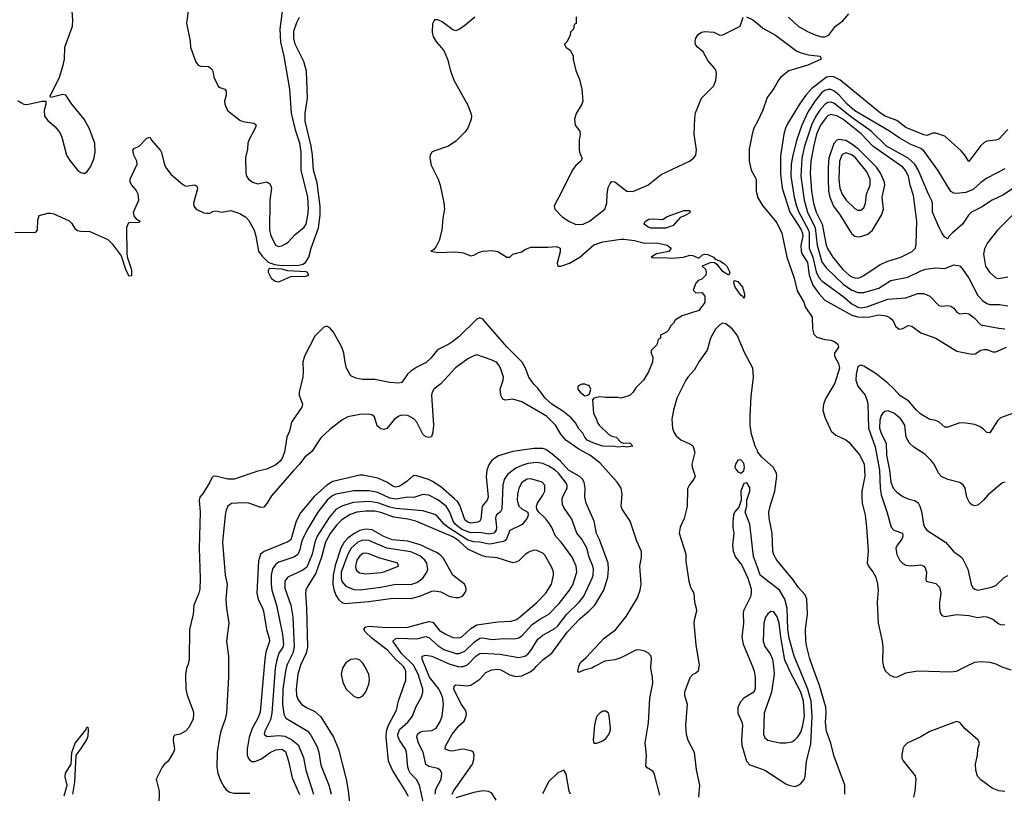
# Model space of a CAD drawing. Header units: inches. Extents: x 1649636 to 1815363, y 506543 to 641975.
# Tile 456 of 656: x 1745082 to 1751647, y 529156 to 534314. Entities that reach past the tile are written whole.
import ezdxf

# ---------------------------------------------------------------- set-up
doc = ezdxf.new("R2010")
doc.units = ezdxf.units.IN
doc.header["$MEASUREMENT"] = 0
for name, color, linetype in [('B7542', 7, 'Continuous'), ('B7543', 7, 'Continuous'), ('B7552', 7, 'Continuous'), ('B7553', 7, 'Continuous')]:
    doc.layers.add(name, color=color, linetype=linetype)

msp = doc.modelspace()

# ---------------------------------------------------------------- linework, layer by layer
at = {"layer": 'B7542', "color": 5}
for points, elevation in [([(1746197.5, 530000), (1746193.4, 529990), (1746187.9, 529947.9), (1746190.4, 529850), (1746198, 529810), (1746236.3, 529710), (1746240.5, 529690), (1746239.1, 529650), (1746210, 529595.3), (1746186, 529570), (1746151.3, 529550), (1746116.9, 529543.1), (1746106, 529534), (1746104, 529510), (1746113.4, 529450), (1746107.3, 529430), (1746070.7, 529370), (1746046, 529350), (1746031, 529330), (1745990.8, 529250), (1746010.5, 529169.5), (1746010.4, 529070.4)], 260), ([(1746473.4, 530000), (1746472.9, 529932.9), (1746459.5, 529690), (1746450.8, 529650), (1746422, 529570), (1746412.9, 529527.1), (1746397.8, 529430), (1746395, 529330), (1746402.7, 529290), (1746421.5, 529241.5), (1746441.8, 529201.8), (1746459.3, 529179.3), (1746483.3, 529163.3), (1746510, 529156.1), (1746615.5, 529155.5)], 280), ([(1746710.9, 530000), (1746684, 529696), (1746670, 529656.1), (1746632.5, 529587.5), (1746611.6, 529530), (1746597.9, 529450), (1746598.4, 529410), (1746607.1, 529387.1), (1746616.9, 529376.9), (1746630, 529368.6), (1746650, 529367.5), (1746690, 529384.2), (1746751.2, 529428.8), (1746790, 529446.2), (1746830, 529450.6), (1746853.5, 529433.5), (1746873.5, 529370), (1746899.3, 529259.3), (1746947.8, 529147.8)], 320), ([(1746786.6, 530000), (1746784.6, 529990), (1746763.1, 529690), (1746753.5, 529646.5), (1746715, 529570), (1746711.5, 529550), (1746730, 529534.4), (1746810, 529541.6), (1746850, 529536.3), (1746894.9, 529514.9), (1746938.2, 529478.2), (1746974, 529394), (1746989.6, 529310), (1747041.6, 529150)], 340), ([(1746861.3, 530000), (1746853, 529970), (1746835.7, 529850), (1746833, 529750), (1746842.4, 529682.4), (1746855.7, 529655.7), (1747002.9, 529570), (1747023.8, 529543.8), (1747064.8, 529464.8), (1747075.1, 529430), (1747090, 529343), (1747142.5, 529210), (1747158, 529150)], 360), ([(1746951, 530000), (1746935.7, 529950), (1746926, 529850), (1746927.2, 529807.2), (1746938.1, 529778.1), (1746959.6, 529750), (1746989.5, 529729.5), (1747050, 529700.2), (1747090, 529665), (1747175, 529530), (1747206.3, 529450), (1747258.8, 529250), (1747272.5, 529172.5), (1747294, 528970)], 380), ([(1747239.7, 530000), (1747233.2, 529990), (1747225.3, 529950), (1747236.4, 529896.4), (1747258.8, 529850), (1747310, 529803.6), (1747330, 529795.3), (1747350, 529794), (1747370, 529804.9), (1747390, 529831.8), (1747410, 529883), (1747414, 529914), (1747409.9, 529950), (1747382.6, 530000)], 420), ([(1747674, 529134), (1747646.2, 529186.2), (1747566.6, 529310), (1747540.8, 529370), (1747524.5, 529530), (1747526.4, 529570), (1747540.4, 529610), (1747593.7, 529710), (1747608.3, 529771.7), (1747657, 529910), (1747656, 529970), (1747648.3, 529990), (1747640.5, 530000)], 380), ([(1747775, 529090), (1747746.7, 529210), (1747727.3, 529247.3), (1747688, 529288), (1747675.7, 529310), (1747669.9, 529330.1), (1747661.6, 529430), (1747654.3, 529450), (1747613.6, 529510), (1747605.2, 529530), (1747603.9, 529550), (1747617.2, 529582.8), (1747669.9, 529630.1), (1747701.3, 529670), (1747724, 529730), (1747761.4, 529798.6), (1747769.2, 529830), (1747769.2, 529850.8), (1747738.3, 529950), (1747712.3, 530000)], 360), ([(1747850.8, 529150), (1747857.2, 529182.8), (1747891.2, 529250), (1747896.5, 529290), (1747886.2, 529310), (1747870, 529320.2), (1747810, 529333.4), (1747788.6, 529348.6), (1747771, 529430), (1747741.2, 529490), (1747728.5, 529530), (1747733.8, 529550), (1747750, 529563), (1747770.5, 529569.5), (1747830, 529573.5), (1747857.6, 529590), (1747882.9, 529630), (1747898.2, 529670), (1747907, 529750), (1747903, 529790), (1747887.5, 529830), (1747874.1, 529854.1), (1747814.2, 529930), (1747785, 530000)], 340), ([(1747965.3, 529150), (1747973.6, 529170), (1748101, 529350), (1748110, 529381), (1748111.5, 529411.5), (1748106.6, 529426.6), (1748095.8, 529435.8), (1748050, 529448), (1748030, 529449), (1747970, 529437.3), (1747950, 529438.3), (1747919.6, 529450), (1747920.9, 529470), (1747964.7, 529550), (1748010, 529605.9), (1748044.4, 529635.6), (1748058.5, 529670), (1748061, 529690), (1748054.3, 529710), (1748027.4, 529747.4), (1747985.6, 529830), (1747976.8, 529850), (1747978.4, 529870), (1747990, 529878), (1748067.9, 529872.1), (1748090, 529877.2), (1748150, 529917.6), (1748190, 529960.2), (1748230, 529979.3), (1748270, 529982.7), (1748290, 529979.1), (1748350, 529946.4), (1748390, 529934.6), (1748430, 529939.2), (1748490, 529968.1), (1748513.3, 529986.7), (1748526, 530000)], 320), ([(1748005.6, 530000), (1748010, 529998.7), (1748028, 530000)], 340), ([(1748914.7, 530000), (1748895.5, 529990), (1748843.9, 529976.1), (1748810, 529961.2), (1748802.7, 529970), (1748809, 530000)], 280), ([(1749350, 529143.7), (1749312.9, 529290), (1749302.5, 529302.5), (1749264.4, 529324.4), (1749257.4, 529337.4), (1749260.2, 529410), (1749251.7, 529491.7), (1749274, 529626), (1749282.5, 529790), (1749303.1, 529890), (1749301.3, 529930), (1749289, 529990), (1749290, 530000)], 280), ([(1749609.4, 530000), (1749604.4, 529970), (1749590, 529955.6), (1749570, 529947.6), (1749550, 529926.6), (1749514.6, 529830), (1749514.9, 529810), (1749531.5, 529750), (1749522, 529610), (1749525, 529550), (1749536.2, 529510), (1749578.2, 529430), (1749592.9, 529312.9), (1749614.4, 529210), (1749607, 529130)], 280), ([(1749967.4, 530000), (1749979.8, 529970), (1749986.4, 529930), (1749985.1, 529854.9), (1749976.3, 529830), (1749910, 529789.8), (1749890, 529768.4), (1749870.2, 529730), (1749869.4, 529690), (1749897.6, 529630), (1749900.9, 529610), (1749894.5, 529510), (1749897, 529477), (1749928.3, 529370), (1749950, 529345.3), (1750000, 529327.2)], 320), ([(1745377.8, 529137.8), (1745398.2, 529210), (1745385.8, 529265.8), (1745387.1, 529290), (1745425.6, 529350), (1745428.4, 529428.4), (1745451.9, 529490), (1745522.2, 529577.8), (1745530, 529596.3), (1745535.9, 529595.9), (1745539.1, 529579.1), (1745536.3, 529536.3), (1745530, 529517.4), (1745490, 529454.2), (1745455, 529410), (1745447.5, 529230), (1745433.1, 529150)], 240), ([(1748754.5, 529150), (1748745.1, 529170), (1748724.5, 529284.5), (1748710, 529309), (1748670, 529292), (1748610, 529235.1), (1748567.3, 529152.7)], 320), ([(1748259.2, 529110), (1748230, 529156.1), (1748208.5, 529168.5), (1748170, 529171.1), (1748110, 529161.4), (1747990, 529126.5)], 320)]:
    msp.add_lwpolyline(points, dxfattribs=dict(at, elevation=elevation))
at = {"layer": 'B7542', "color": 5, "elevation": 320}
msp.add_lwpolyline([(1748990, 529702.9), (1748970, 529702.9), (1748950, 529689.6), (1748930.3, 529669.7), (1748922.3, 529650), (1748913.6, 529610), (1748904.9, 529510), (1748910.5, 529490.5), (1748930, 529488.9), (1748970, 529504.5), (1748990, 529520.7), (1749010, 529547.6), (1749018.3, 529570), (1749020.7, 529590), (1749012.1, 529672.1), (1749006.6, 529690)], close=True, dxfattribs=at)
at = {"layer": 'B7543', "color": 5}
for points, elevation in [([(1745070, 533775.8), (1745090, 533761.3), (1745110, 533750.4), (1745130, 533747.2), (1745230.4, 533770.4), (1745256, 533770), (1745255.8, 533750), (1745244.5, 533710), (1745246, 533670), (1745270, 533640.4), (1745318.8, 533598.8), (1745350, 533560.5), (1745362.8, 533530), (1745394.4, 533410), (1745415.3, 533375.3), (1745470, 533308.4), (1745490, 533294), (1745511.1, 533288.9), (1745530, 533299.1), (1745551, 533329), (1745575.9, 533384.1), (1745584.7, 533430), (1745581.7, 533490), (1745545.4, 533590), (1745510.9, 533650.9), (1745429.2, 533750), (1745389.4, 533809.4), (1745370, 533815.1), (1745290, 533795.3), (1745284.5, 533804.5), (1745348, 533930), (1745372.3, 534010), (1745379.3, 534050), (1745382.9, 534130), (1745433, 534270), (1745436, 534310), (1745432.1, 534370)], 280), ([(1746204.6, 534370), (1746194, 534290), (1746217.6, 534170), (1746221.3, 534130), (1746255.5, 534030), (1746271.3, 534010), (1746290, 534004.4), (1746341.3, 534001.3), (1746363.6, 533983.6), (1746370.3, 533970), (1746377, 533930), (1746404, 533870), (1746410, 533862.8), (1746450, 533850.7), (1746457.7, 533837.7), (1746458.7, 533810), (1746447.6, 533770), (1746448.9, 533750), (1746468.2, 533708.2), (1746550, 533643.1), (1746570, 533635.8), (1746643.8, 533623.8), (1746655.3, 533615.3), (1746657.6, 533610), (1746651.6, 533590), (1746608.8, 533510), (1746603.7, 533490), (1746599.5, 533450), (1746586.2, 533393.8), (1746589.3, 533290), (1746594.4, 533270), (1746607.6, 533250), (1746634.9, 533230), (1746670, 533219.2), (1746730, 533231.5), (1746750, 533218.4), (1746754.9, 533210), (1746759.6, 533190), (1746750.4, 533110), (1746746.7, 532910), (1746755.4, 532875.4), (1746787.3, 532810), (1746810, 532802.3), (1746830, 532805.6), (1746850, 532816.5), (1746870.8, 532830), (1746917.9, 532882.1), (1746978.9, 532930), (1746991.5, 532950), (1747003.4, 533010), (1747006.7, 533053.3), (1747002.2, 533130), (1746958.6, 533310), (1746957.7, 533430), (1746949.5, 533490), (1746923.5, 533570), (1746894.5, 533690), (1746883.1, 533850), (1746845.4, 534070), (1746823, 534163), (1746818.1, 534250), (1746834.1, 534370)], 280), ([(1745050, 532897.4), (1745170, 532894), (1745190, 532897.6), (1745199.7, 532910), (1745202.5, 532977.5), (1745211.5, 533008.5), (1745270, 533022.6), (1745290, 533024.2), (1745310, 533019.5), (1745411.7, 532971.7), (1745430, 532955.3), (1745450, 532922.3), (1745467.5, 532907.5), (1745490, 532902.6), (1745550, 532900.9), (1745670, 532847.6), (1745698.7, 532818.7), (1745758.4, 532738.4), (1745790, 532643.7), (1745810, 532606), (1745830, 532607.3), (1745830, 532644), (1745802.7, 532722.7), (1745797.5, 532750), (1745795.8, 532930), (1745810, 532961.1), (1745875.8, 532964.2), (1745885.2, 532970), (1745862.2, 532982.2), (1745844.8, 533004.8), (1745839.3, 533030), (1745875.1, 533110), (1745870.9, 533150), (1745857.6, 533177.6), (1745828.2, 533210), (1745817.6, 533230), (1745817.6, 533250), (1745865.6, 533350), (1745863.6, 533370), (1745843.7, 533410), (1745836.4, 533443.6), (1745844.7, 533455.3), (1745878, 533470), (1745930, 533524.7), (1745950, 533531.3), (1745961, 533510), (1746020.5, 533440.5), (1746027.8, 533427.8), (1746046.9, 533346.9), (1746060.7, 533320.7), (1746090, 533283.1), (1746170, 533214.4), (1746190, 533204), (1746250, 533212.7), (1746263.5, 533203.5), (1746266.8, 533186.8), (1746239.5, 533090), (1746242.6, 533070), (1746258, 533050), (1746310, 533026), (1746330, 533023.1), (1746350, 533024.4), (1746370, 533035.5), (1746390, 533039.3), (1746430, 533030.4), (1746490, 533041.3), (1746550, 533020.5), (1746590, 532997.6), (1746610, 532974), (1746644.7, 532910), (1746656.8, 532870), (1746674.4, 532770), (1746697.3, 532737.3), (1746737.5, 532697.5), (1746781.4, 532681.4), (1746830, 532674.9), (1746942.3, 532677.7), (1746970, 532683.8), (1746986.4, 532693.6), (1747009.1, 532730.9), (1747025.2, 532790), (1747074.3, 532925.7), (1747084.2, 533010), (1747084.7, 533070), (1747065.1, 533225.1), (1747040.1, 533310), (1747035, 533410), (1747026, 533470), (1746984, 533636), (1746984.3, 533690), (1747001.4, 533790), (1746995, 533970), (1746975.4, 534035.4), (1746918.7, 534150), (1746909.8, 534190.2), (1746910, 534236), (1746930, 534294.8), (1746947.8, 534330)], 260), ([(1748115.5, 534330), (1748050, 534275.1), (1748014.8, 534250), (1747990, 534239.6), (1747970, 534245.1), (1747899.6, 534299.6), (1747870, 534313.5), (1747847.9, 534312.1), (1747833.8, 534286.2), (1747831.7, 534230), (1747838.9, 534198.9), (1747862.1, 534162.1), (1747910, 534108.2), (1747934.7, 534050), (1747953.3, 533973.3), (1747976, 533910), (1748070, 533742.8), (1748090.4, 533690), (1748093.7, 533670), (1748091.8, 533650), (1748070.2, 533590), (1748050, 533562.7), (1747990, 533503.1), (1747941.3, 533470), (1747842, 533438), (1747830.1, 533429.9), (1747817.8, 533410), (1747815.5, 533390), (1747824.6, 533344.6), (1747871.9, 533250), (1747885.7, 533210), (1747910, 533092), (1747913.7, 533050), (1747903.1, 532990), (1747896.9, 532910), (1747878.3, 532841.7), (1747859, 532801), (1747839.9, 532780.1), (1747822, 532770), (1747870, 532762), (1747990, 532766.7), (1748038.7, 532758.7), (1748090, 532739.3), (1748110, 532743.8), (1748139.7, 532760.3), (1748169.7, 532770.3), (1748230, 532773.7), (1748270, 532768.2), (1748330, 532730.6), (1748349.4, 532730.6), (1748370, 532750.6), (1748430, 532765.7), (1748450, 532780.3), (1748490, 532796.5), (1748603.3, 532796.7), (1748661.4, 532801.4), (1748685.5, 532790), (1748686, 532766), (1748665.3, 532690), (1748670.6, 532670.6), (1748690, 532670.4), (1748747.3, 532690), (1748816, 532730), (1748910, 532812.4), (1748970, 532832.8), (1749089.9, 532850.1), (1749109.2, 532849.2), (1749182, 532842), (1749250, 532824.4), (1749330, 532826.4), (1749398, 532810), (1749424.7, 532790), (1749410, 532768), (1749327.5, 532752.5), (1749292, 532730), (1749306, 532726), (1749370, 532728.8), (1749430, 532723.1), (1749508, 532730), (1749550, 532742.6), (1749570, 532741.1), (1749610, 532723), (1749635, 532745), (1749649.9, 532750.1), (1749670, 532748.6), (1749706.7, 532730), (1749718, 532718), (1749750, 532706.3), (1749774.3, 532690), (1749796.5, 532670), (1749816.5, 532630), (1749810.6, 532609.4), (1749790, 532620.5), (1749770, 532633.7), (1749736.4, 532676.4), (1749713.4, 532693.4), (1749690, 532694.3), (1749631.3, 532670), (1749654, 532650), (1749659.1, 532630), (1749655.5, 532610), (1749630, 532584), (1749604.7, 532575.3), (1749590, 532558), (1749572, 532510), (1749590, 532492), (1749630, 532494), (1749650.7, 532470), (1749650, 532428), (1749610, 532375.3), (1749499.8, 532340.2), (1749452, 532310), (1749442, 532290), (1749422, 532270), (1749410, 532246), (1749394, 532230), (1749354, 532210), (1749354, 532190), (1749338, 532182), (1749330, 532146), (1749292.7, 532107.3), (1749292, 532090), (1749303.6, 532063.6), (1749301, 532030), (1749274, 531966), (1749241, 531910), (1749190, 531858), (1749172, 531830), (1749152, 531810), (1749136.8, 531803.2), (1749090, 531789.4), (1749070, 531795.3), (1748990, 531794), (1748950, 531799), (1748910.7, 531789.3), (1748900.7, 531779.3), (1748907.9, 531687.9), (1748927.2, 531650), (1748932.4, 531630), (1748946, 531610), (1749009, 531549), (1749030, 531537.6), (1749058.8, 531530), (1749090, 531496), (1749110, 531491), (1749150, 531491.3), (1749170.5, 531469.5), (1749130, 531464), (1749108.4, 531468.4), (1749070, 531464), (1749050, 531469), (1748970.6, 531469.4), (1748909.2, 531490), (1748866, 531510), (1748849.4, 531530), (1748836.6, 531556.6), (1748810, 531586), (1748786.7, 531626.7), (1748758.2, 531658.2), (1748704, 531704), (1748629.7, 531750), (1748584.7, 531790), (1748536.8, 531856.8), (1748510, 531882.9), (1748475.6, 531930), (1748455.1, 531990), (1748432.2, 532030), (1748330, 532133.4), (1748170, 532317.2), (1748150, 532325.4), (1748130, 532316.3), (1748010, 532199.2), (1747970, 532167.6), (1747943.8, 532150), (1747866.7, 532113.3), (1747822.6, 532057.4), (1747791.8, 532028.2), (1747730, 531997.8), (1747689.5, 531970.5), (1747666.5, 531950), (1747630, 531895.1), (1747610, 531889.6), (1747550, 531895.4), (1747450, 531915.6), (1747370, 531915.4), (1747323.6, 531923.6), (1747290, 531939.6), (1747261.5, 531990), (1747250.8, 532030), (1747243.1, 532090), (1747230, 532129.5), (1747173.1, 532230), (1747150, 532259.7), (1747130, 532270.9), (1747110, 532263.5), (1747050, 532202.9), (1746979.6, 532070), (1746968.9, 532030), (1746971.8, 531968.2), (1746968.6, 531931.4), (1746945.5, 531830), (1746945.5, 531810), (1746966.4, 531750), (1746962, 531730), (1746894.4, 531630), (1746881.3, 531570), (1746862.9, 531530), (1746847.6, 531430), (1746832.5, 531390), (1746818.6, 531370), (1746790, 531345), (1746730, 531316.5), (1746670, 531302.4), (1746511, 531250), (1746470, 531249.8), (1746390, 531271.1), (1746372, 531268), (1746362, 531258), (1746350.4, 531230), (1746304, 531156), (1746283.7, 531130), (1746278, 531110), (1746285.3, 531030), (1746278.2, 530790), (1746285.5, 530590), (1746283, 530517), (1746276.9, 530490), (1746243.7, 530410), (1746239.3, 530350), (1746213.2, 530246.8), (1746210.5, 530049.5), (1746204.1, 530015.9), (1746197.5, 530000)], 260), ([(1748791.6, 534331.6), (1748791.6, 534288.4), (1748778, 534282), (1748774, 534250), (1748754, 534230), (1748752, 534210), (1748731.6, 534168.4), (1748714, 534150), (1748722, 534130), (1748752, 534110), (1748771.6, 534071.6), (1748772, 534048), (1748790, 533974), (1748814, 533914), (1748830.8, 533850), (1748836, 533770), (1748830.7, 533749.3), (1748790.9, 533689.1), (1748781, 533650), (1748786, 533610), (1748816.3, 533570), (1748819.1, 533550), (1748812.7, 533510), (1748811.8, 533450), (1748814.6, 533430), (1748831.8, 533388.2), (1748823, 533370), (1748790, 533342.4), (1748768.4, 533311.6), (1748687.8, 533150), (1748653.1, 533090), (1748646, 533070), (1748648.7, 533050), (1748699.3, 532999.3), (1748743, 532970), (1748790, 532949), (1748838.4, 532950), (1748881, 532970), (1748984.2, 533050), (1748996.9, 533090), (1748998.4, 533150), (1749005.8, 533194.2), (1749018.2, 533221.8), (1749030, 533234.9), (1749050, 533232.2), (1749129.5, 533169.5), (1749170, 533167.4), (1749270, 533209.6), (1749359.4, 533280.6), (1749546.6, 533370), (1749574.6, 533390), (1749589.3, 533410.7), (1749595.2, 533444.8), (1749579.6, 533550), (1749582.4, 533657.6), (1749587.4, 533692.6), (1749628.5, 533790), (1749710, 533872.3), (1749722.4, 533910), (1749727.9, 533950), (1749725.3, 533970), (1749715.2, 533990), (1749670, 534041.7), (1749639.4, 534099.4), (1749600.5, 534130), (1749588.2, 534148.2), (1749585.7, 534170), (1749589.3, 534190.7), (1749605, 534215), (1749626.6, 534230), (1749650, 534235.3), (1749710, 534231.1), (1749750, 534210.2), (1749770, 534212.1), (1749886, 534270), (1749905.2, 534330)], 280), ([(1749927.7, 534332.3), (1749970, 534312.2), (1750000, 534287.8)], 280), ([(1750000, 533635.5), (1749977.7, 533590), (1749965, 533550), (1749946.3, 533450), (1749945.9, 533370), (1749958.2, 533310), (1749992.6, 533250), (1749991.3, 533170), (1750000, 533137.8)], 280), ([(1750000, 531438.1), (1749984.5, 531470), (1749961.1, 531550), (1749952.9, 531610), (1749952.3, 531670), (1749959.4, 531800.6), (1749974.9, 531930), (1749969.1, 531990), (1749914, 532094), (1749865.6, 532210), (1749831.9, 532251.9), (1749790, 532286.3), (1749770, 532289.9), (1749750, 532280.2), (1749722.1, 532250), (1749686.9, 532190), (1749665.1, 532110), (1749610, 532033.3), (1749580.3, 531979.7), (1749535.5, 531930), (1749522.9, 531910), (1749463.6, 531790), (1749440.3, 531710), (1749430.2, 531650), (1749435.3, 531590), (1749443.7, 531563.7), (1749459, 531539), (1749490, 531513.2), (1749550, 531486.7), (1749570, 531471.8), (1749583.9, 531430), (1749563.5, 531350), (1749565.4, 531330), (1749586.4, 531270), (1749576.5, 531250), (1749546.6, 531213.4), (1749534.2, 531185.8), (1749532.1, 531067.9), (1749513.2, 530986.8), (1749486.1, 530930), (1749478.8, 530890), (1749523, 530750), (1749522.5, 530702.5), (1749542.2, 530570), (1749554.2, 530530), (1749575.8, 530490), (1749581.8, 530430), (1749593.2, 530390), (1749594, 530370), (1749578.2, 530310), (1749577.6, 530290), (1749590, 530144.7), (1749611.1, 530010), (1749609.4, 530000)], 280), ([(1748809, 530000), (1748810, 530004.7), (1748824.2, 530030), (1748859.2, 530060.8), (1748978.3, 530190), (1749054.5, 530245.5), (1749126.3, 530333.7), (1749200.5, 530459.5), (1749219.5, 530510), (1749225.6, 530550), (1749217, 530670), (1749228.1, 530730), (1749227, 530767), (1749196.3, 530836.3), (1749151, 530971), (1749097.8, 531050), (1749092.2, 531070), (1749099.1, 531150), (1749092.8, 531190), (1749066, 531230), (1748950, 531358.3), (1748884.2, 531410), (1748809.6, 531449.6), (1748722.6, 531510), (1748690.5, 531550), (1748655.3, 531610), (1748593.9, 531670), (1748430, 531766.5), (1748370, 531782.4), (1748317.5, 531777.5), (1748303.2, 531783.2), (1748289.1, 531809.1), (1748285.5, 531850), (1748304.8, 531910), (1748307, 531930), (1748286.6, 531990), (1748277.2, 532010), (1748259.7, 532030), (1748226, 532046), (1748130, 532078.5), (1748110, 532073.1), (1748070, 532053.3), (1747986.9, 531993.1), (1747890, 531886.6), (1747843.7, 531850), (1747831.4, 531830), (1747827.6, 531810), (1747840.1, 531610), (1747837.2, 531562.8), (1747827.4, 531532.6), (1747810, 531526.9), (1747790, 531532.2), (1747770, 531549.7), (1747729.8, 531630), (1747710, 531651.9), (1747670, 531673.8), (1747630, 531677.7), (1747610, 531670.7), (1747581.6, 531650), (1747530, 531587.8), (1747510, 531582), (1747490, 531586.2), (1747466, 531606), (1747446.7, 531666.7), (1747430, 531679.7), (1747410, 531683.1), (1747350, 531680.3), (1747270, 531666), (1747230, 531642.7), (1747150, 531580.7), (1747090, 531525.6), (1747030, 531433.7), (1746983.9, 531396.1), (1746947.8, 531350), (1746908.7, 531310), (1746761.2, 531138.8), (1746730, 531087.1), (1746710, 531063.5), (1746690, 531060.4), (1746610, 531089.3), (1746570, 531092.8), (1746493.2, 531086.8), (1746470.2, 531070), (1746457.6, 531042.4), (1746450.6, 531010), (1746434.9, 530830), (1746450.9, 530610), (1746465.3, 530550), (1746456.1, 530450), (1746460.2, 530390), (1746476.5, 530290), (1746459.6, 530170), (1746474, 530070), (1746473.4, 530000)], 280), ([(1748526, 530000), (1748570, 530046.3), (1748630, 530091), (1748730.9, 530230), (1748818.2, 530321.8), (1748876.9, 530370), (1748915.4, 530410), (1748977.3, 530510), (1749003, 530597), (1749008.4, 530650), (1749005.1, 530690), (1748947.5, 530847.5), (1748928, 530888), (1748912.4, 530970), (1748859, 531090), (1748850.9, 531130), (1748852, 531190), (1748845.9, 531230), (1748835.2, 531250), (1748811.9, 531270), (1748740.4, 531310), (1748687.4, 531370), (1748630, 531419.7), (1748590, 531448), (1748570, 531455.4), (1748510, 531454.8), (1748370, 531435.2), (1748275, 531405), (1748248.9, 531391.1), (1748228.2, 531371.8), (1748210, 531346), (1748196.6, 531310), (1748192.6, 531267.4), (1748204.4, 531130), (1748199.4, 531110), (1748165.5, 531070), (1748156.5, 530983.5), (1748149.4, 530970.6), (1748135.7, 530964.3), (1748090, 530957.8), (1748070, 530962.9), (1748050, 530978), (1748015.8, 531075.8), (1748000.2, 531100.2), (1747979.9, 531119.9), (1747890, 531198.2), (1747834.5, 531234.5), (1747808.4, 531248.4), (1747730, 531273), (1747706.3, 531273.7), (1747664.3, 531235.7), (1747630, 531212), (1747610, 531200.6), (1747590, 531197.1), (1747570, 531203.1), (1747530, 531230.4), (1747470, 531257.3), (1747370, 531276.1), (1747350, 531275.7), (1747170, 531234.9), (1747129.8, 531210.2), (1747045.2, 531134.8), (1746954.7, 531025.3), (1746925.3, 530970), (1746890, 530844.8), (1746870, 530831.9), (1746711.4, 530768.6), (1746687.8, 530750), (1746674.8, 530705.2), (1746662.1, 530490), (1746670.6, 530450), (1746701.2, 530390), (1746706.5, 530370), (1746726.7, 530246.7), (1746745.4, 530190), (1746746.9, 530170), (1746723.5, 530096.5), (1746715.3, 530050), (1746710.9, 530000)], 320), ([(1748028, 530000), (1748039.2, 530000.8), (1748067.4, 530012.6), (1748123, 530070), (1748150, 530087.1), (1748170.4, 530089.6), (1748283.5, 530083.5), (1748410, 530061.7), (1748449.4, 530070.6), (1748470, 530084.4), (1748490, 530107.8), (1748536.4, 530183.6), (1748570, 530209.5), (1748650, 530254.8), (1748670, 530271.9), (1748729.9, 530350.1), (1748812.3, 530430), (1748843.6, 530470), (1748898.2, 530590), (1748904.6, 530610), (1748907.7, 530650), (1748904.2, 530670), (1748879.2, 530730), (1748863.6, 530790), (1748830, 530850.8), (1748797.4, 530890), (1748762.9, 530982.9), (1748710, 531062), (1748701.7, 531081.7), (1748698.3, 531110), (1748701.8, 531130), (1748731, 531189), (1748731.3, 531210), (1748721.3, 531230), (1748673.5, 531290), (1748652, 531310), (1748610, 531337.2), (1748570, 531354.9), (1748530, 531362.1), (1748470, 531353.7), (1748430, 531342), (1748390, 531323), (1748337.2, 531282.8), (1748311.1, 531248.9), (1748302.3, 531210), (1748296.9, 531050), (1748287.5, 531032.5), (1748257.6, 531010), (1748253.2, 530990), (1748260.6, 530930), (1748258.9, 530910), (1748243, 530890), (1748210, 530882.6), (1748150, 530894.3), (1748090, 530892.4), (1748030, 530914.3), (1747986.1, 530950), (1747972.4, 530970), (1747950.2, 531030.2), (1747924.6, 531070), (1747870, 531112.5), (1747810, 531143.8), (1747770, 531147.4), (1747710, 531127.3), (1747670, 531129.9), (1747590, 531116.4), (1747550, 531122.7), (1747470, 531162.3), (1747411.5, 531171.5), (1747310, 531172), (1747190, 531151.2), (1747162.9, 531137.1), (1747131.3, 531110), (1747068.6, 531030), (1747001.9, 530918.1), (1746970, 530855.3), (1746960.3, 530830), (1746948.2, 530771.8), (1746934.6, 530745.4), (1746910, 530731), (1746810, 530696.5), (1746790, 530683.9), (1746767.9, 530652.1), (1746759.2, 530610), (1746758.1, 530550), (1746763.3, 530510), (1746793.8, 530410), (1746834.3, 530214.3), (1746840.5, 530150), (1746835, 530130), (1746809.3, 530090), (1746795.2, 530044.8), (1746786.6, 530000)], 340), ([(1747712.3, 530000), (1747707.1, 530010), (1747630, 530086.4), (1747569, 530170), (1747590, 530186.8), (1747605.2, 530190), (1747730, 530186.3), (1747790, 530201.9), (1747810, 530195.3), (1747870, 530141.8), (1747910, 530115.1), (1747990, 530087.9), (1748011.8, 530088.2), (1748050, 530103.9), (1748113.6, 530166.4), (1748150, 530190.1), (1748170, 530192.9), (1748230, 530180.7), (1748310, 530186.9), (1748375.4, 530184.6), (1748410, 530191.4), (1748432.3, 530207.7), (1748499.1, 530280.9), (1748550, 530316.3), (1748610.3, 530349.7), (1748678.8, 530421.2), (1748747.9, 530510), (1748770, 530546.5), (1748795.8, 530630), (1748792.8, 530670), (1748766.3, 530730), (1748691.2, 530830), (1748654.1, 530870), (1748630, 530928), (1748610, 530959.7), (1748590, 530985.4), (1748542, 531030), (1748529.3, 531050), (1748527.3, 531070), (1748534, 531090), (1748570, 531143.6), (1748582.4, 531170), (1748583.8, 531210), (1748566, 531230), (1748490, 531252.7), (1748466, 531250), (1748430, 531226.8), (1748409.5, 531190), (1748400.8, 531150), (1748399.1, 531110), (1748409.3, 531070), (1748430, 531051.7), (1748470.4, 531030.4), (1748472.7, 531010), (1748465.3, 530990), (1748431.4, 530948.6), (1748350, 530907.8), (1748326.8, 530853.2), (1748318, 530842), (1748305.5, 530834.5), (1748230, 530818.4), (1748210, 530817.2), (1748150, 530831), (1748110, 530832.7), (1748070, 530844.4), (1747935.6, 530930), (1747910.8, 530950), (1747870, 530998.8), (1747850, 531014.7), (1747770, 531039.4), (1747590, 531053.6), (1747550, 531062.7), (1747470, 531092.3), (1747410, 531100.1), (1747305.8, 531094.2), (1747229.7, 531070.3), (1747190, 531047), (1747145.1, 530994.9), (1747064, 530870), (1747048.4, 530830), (1747032.4, 530750), (1746995.6, 530664.4), (1746970, 530643.6), (1746870, 530596), (1746848.4, 530570), (1746850, 530523.8), (1746889, 530410), (1746903, 530330), (1746912.7, 530132.7), (1746903.8, 530090), (1746865.3, 530014.7), (1746861.3, 530000)], 360), ([(1750000, 530663.1), (1749973.7, 530733.7), (1749950, 530949.3), (1749919.1, 531030), (1749930, 531072), (1749930.8, 531110), (1749950.6, 531170), (1749950, 531194), (1749930, 531226.6), (1749910, 531221.2), (1749890.4, 531170.4), (1749893, 531110), (1749875.6, 531064.4), (1749848.4, 531030), (1749841.6, 531010), (1749836.2, 530963.8), (1749836.5, 530930), (1749843.6, 530890), (1749835.2, 530810), (1749837.8, 530770), (1749854.7, 530730), (1749897.2, 530677.2), (1749937.2, 530590), (1749958.2, 530518.2), (1749959.7, 530490), (1749954.6, 530465.4), (1749908.8, 530371.2), (1749905.1, 530354.9), (1749908.1, 530290), (1749896.2, 530196.2), (1749905.2, 530150), (1749967.4, 530000)], 320), ([(1747640.5, 530000), (1747632.8, 530010), (1747588.6, 530048.6), (1747533, 530110), (1747429.9, 530190), (1747387, 530230), (1747375.3, 530250), (1747390, 530265.4), (1747410, 530270.1), (1747530, 530261.6), (1747670, 530264.1), (1747810, 530301.7), (1747835.8, 530295.8), (1747881.7, 530241.7), (1747917.8, 530217.8), (1747970, 530194.6), (1748010, 530192.8), (1748030, 530199), (1748090, 530255.2), (1748130, 530277.9), (1748270, 530298.3), (1748357.3, 530302.7), (1748390, 530312.7), (1748410, 530326.2), (1748530, 530428.4), (1748590.7, 530490), (1748626.8, 530550), (1748641.2, 530610), (1748641.6, 530630), (1748630, 530661.3), (1748583.7, 530743.7), (1748570, 530756), (1748530, 530774.8), (1748510, 530776.2), (1748476, 530764), (1748453.4, 530750), (1748410, 530706.3), (1748390, 530696.3), (1748370, 530693), (1748265.7, 530725.7), (1748190, 530733.1), (1748161.3, 530741.3), (1748070, 530784.2), (1748010, 530838.2), (1747970, 530865.1), (1747723.5, 530970), (1747670, 530983.4), (1747576.4, 530996.4), (1747490, 531028.4), (1747450, 531036.8), (1747390, 531037.4), (1747330, 531030.3), (1747285.6, 531014.4), (1747230, 530979.9), (1747195.1, 530944.9), (1747152, 530888), (1747120.6, 530830), (1747093.3, 530730), (1747056.6, 530623.4), (1746997.4, 530530), (1746989.5, 530510), (1746986.4, 530490), (1746994.2, 530390), (1747000.6, 530130), (1746990.6, 530090), (1746954, 530010), (1746951, 530000)], 380), ([(1749290, 530000), (1749295.2, 530050), (1749291.9, 530070), (1749274.2, 530090), (1749250, 530104), (1749210, 530113.3), (1749190, 530109.9), (1749090, 530059.2), (1749050, 530046.5), (1748984, 530036), (1748914.7, 530000)], 280), ([(1747382.6, 530000), (1747370, 530023.1), (1747350, 530043.5), (1747330, 530051.6), (1747290, 530047), (1747255.5, 530024.5), (1747239.7, 530000)], 420), ([(1747785, 530000), (1747764.2, 530050), (1747764.7, 530070), (1747790, 530076.5), (1747829.8, 530070.2), (1747950, 530015.9), (1748005.6, 530000)], 340)]:
    msp.add_lwpolyline(points, dxfattribs=dict(at, elevation=elevation))
for points, elevation in [([(1749290, 532923.2), (1749271.6, 532930), (1749246, 532950), (1749246.3, 532953.7), (1749254, 532970), (1749277, 532983), (1749310, 532986), (1749370, 532982), (1749399.5, 533000.5), (1749510, 533041.6), (1749550, 533042), (1749550, 533026.6), (1749514.9, 533005.1), (1749485.8, 532994.2), (1749438, 532942), (1749390, 532924.7)], 260), ([(1746746, 532654), (1746738, 532642), (1746737.3, 532630), (1746758.4, 532590), (1746784.9, 532570), (1746810, 532565.5), (1746890, 532601.6), (1746990, 532603), (1747008.7, 532610), (1746998, 532630), (1746990, 532633.2), (1746870, 532639.3), (1746830, 532649.5)], 260), ([(1749910, 532455.3), (1749906.3, 532466.3), (1749890, 532477.6), (1749851.1, 532530), (1749843.8, 532556.2), (1749844.8, 532575.2), (1749870, 532567), (1749900.2, 532530), (1749914.9, 532485.1), (1749914.9, 532465.1)], 260), ([(1748850, 531883.7), (1748830, 531883.7), (1748804, 531870), (1748803.1, 531850), (1748819.1, 531830), (1748850, 531804.9), (1748868, 531810), (1748880.4, 531819.6), (1748889, 531850), (1748882, 531870), (1748875.1, 531875.1)], 260), ([(1749890, 531378), (1749870, 531376.2), (1749854, 531350), (1749850.4, 531330), (1749855.8, 531315.8), (1749870, 531299.1), (1749890, 531290.7), (1749910, 531306), (1749914.5, 531330), (1749910, 531356.2)], 320), ([(1747390, 530916.1), (1747350, 530906.9), (1747312.2, 530887.8), (1747270, 530857), (1747244.9, 530830), (1747223.1, 530790), (1747185.9, 530674.1), (1747171.9, 530610), (1747170, 530550), (1747175.2, 530515.2), (1747190, 530476), (1747210, 530445.7), (1747230, 530428.3), (1747250, 530421.5), (1747330, 530428.4), (1747410, 530434.3), (1747570, 530456.3), (1747690, 530453.4), (1747750, 530469.1), (1747830, 530503.7), (1747850, 530506.1), (1747890, 530499.4), (1747950, 530468.6), (1747990, 530461.1), (1748010, 530462.2), (1748033.3, 530470), (1748049.7, 530490), (1748057.7, 530510), (1748056.8, 530530), (1748047.1, 530550), (1747969.7, 530610), (1747905.3, 530725.3), (1747885.7, 530745.7), (1747861.5, 530761.5), (1747751.9, 530811.9), (1747670, 530835.9), (1747565.4, 530845.4), (1747510, 530867), (1747431.3, 530911.3)], 420), ([(1747370, 530843.6), (1747336.8, 530830), (1747291.4, 530790), (1747269.1, 530750), (1747225.9, 530630), (1747224.8, 530590), (1747230, 530568.2), (1747257.2, 530537.2), (1747310, 530514.2), (1747352.1, 530512.1), (1747490, 530529.6), (1747590, 530549.6), (1747690, 530548.6), (1747730, 530561.2), (1747768.5, 530590), (1747797.3, 530630), (1747802.9, 530650), (1747795.7, 530690), (1747782.7, 530710), (1747750, 530739.7), (1747690, 530766.6), (1747530, 530789.6), (1747410, 530842.1)], 440), ([(1747390, 530756.9), (1747370, 530753.7), (1747350, 530739.5), (1747330, 530710.7), (1747320.4, 530670), (1747323.2, 530650), (1747330, 530638.5), (1747346.2, 530626.2), (1747390, 530619.8), (1747490, 530627.7), (1747510, 530631.7), (1747606.6, 530670), (1747602, 530690), (1747483.8, 530723.8), (1747410, 530753.1)], 460)]:
    msp.add_lwpolyline(points, close=True, dxfattribs=dict(at, elevation=elevation))
at = {"layer": 'B7552', "color": 5}
for points, elevation in [([(1750000, 529327.2), (1750050, 529309.2), (1750190, 529218.9), (1750210, 529210.3), (1750250, 529200.4), (1750270, 529208.4), (1750290, 529221.5), (1750314.7, 529250), (1750319.9, 529270), (1750327.2, 529370), (1750357.4, 529482.6), (1750365.6, 529670), (1750360, 529770), (1750337.3, 529850), (1750275.1, 530000)], 320), ([(1750107, 530000), (1750112.1, 529950), (1750094.5, 529830), (1750044.5, 529690), (1750040.7, 529550), (1750050, 529525.3), (1750070, 529509), (1750150, 529491.3), (1750190, 529491.3), (1750230, 529499.6), (1750250, 529511.3), (1750270, 529531.3), (1750290, 529563.6), (1750301.8, 529598.2), (1750315, 529670), (1750307.8, 529770), (1750290, 529830), (1750217.1, 529970), (1750203.9, 530000)], 340), ([(1750584, 529150), (1750582.9, 529210), (1750510, 529407.1), (1750489.3, 529490), (1750460.1, 529570), (1750453.6, 529630), (1750458.7, 529690), (1750455.7, 529730), (1750413.7, 529873.7), (1750368.9, 530000)], 280), ([(1750840.5, 530000), (1750851.3, 529971.3), (1750884.2, 529944.2), (1750910, 529932.4), (1750930, 529930.2), (1750990, 529959.7), (1751070, 529972.3), (1751290, 529965.8), (1751329, 529971), (1751389.5, 530000)], 280), ([(1751625.6, 530000), (1751630, 529997.8), (1751690, 529979.5)], 280), ([(1751650, 529166.6), (1751610, 529171.6), (1751566, 529190), (1751490, 529245.1), (1751467.3, 529270), (1751456.2, 529310), (1751455.6, 529350), (1751467.6, 529410), (1751469.6, 529450), (1751480.5, 529490), (1751472.8, 529510), (1751386.2, 529586.2), (1751350, 529627.6), (1751330, 529633.3), (1751310, 529628.2), (1751150, 529566.9), (1751090, 529532.2), (1750999, 529490), (1750978.3, 529470), (1750970, 529452.3), (1750962.8, 529410), (1750964, 529390), (1750971.3, 529371.3), (1751052.1, 529272.1), (1751057.1, 529250), (1751050.5, 529170.5), (1751041.6, 529130)], 280)]:
    msp.add_lwpolyline(points, dxfattribs=dict(at, elevation=elevation))
at = {"layer": 'B7553', "color": 5}
for points, elevation in [([(1750206.7, 534330), (1750271.5, 534271.5), (1750330, 534237.7), (1750390, 534210.7), (1750430, 534199.1), (1750450, 534200.1), (1750470, 534207.6), (1750482.1, 534217.9), (1750520.4, 534270), (1750570, 534306.7), (1750610, 534352.7)], 320), ([(1750000, 534287.8), (1750037.4, 534257.4), (1750122, 534210), (1750263.5, 534103.5), (1750291.6, 534091.6), (1750339.9, 534079.9), (1750419.3, 534070), (1750426, 534050), (1750337.2, 534010), (1750210, 533973.3), (1750156.3, 533930), (1750140.6, 533910), (1750110, 533855.1), (1750065.9, 533794.1), (1750036.4, 533710), (1750000, 533635.5)], 280), ([(1751670, 533581.7), (1751610, 533517.4), (1751590, 533509.7), (1751530, 533503), (1751510, 533493.6), (1751490, 533475.6), (1751410, 533367.3), (1751384.5, 533410), (1751359.3, 533439.3), (1751250, 533536), (1751190, 533556), (1751170, 533556.4), (1751130, 533542.3), (1751110, 533545.2), (1750990, 533595.6), (1750930, 533640.9), (1750851.9, 533670), (1750821.2, 533690), (1750550, 533911.9), (1750510, 533932.7), (1750490, 533934.9), (1750461.3, 533930), (1750364.3, 533855.7), (1750323.6, 533810), (1750282, 533750), (1750201.4, 533618.6), (1750188.8, 533591.2), (1750177.1, 533550), (1750154.4, 533405.6), (1750153.6, 533286.4), (1750165.4, 533190), (1750216.5, 533030), (1750290, 532917.7), (1750302.2, 532890), (1750302.5, 532870), (1750291, 532810), (1750293, 532770), (1750299.9, 532750), (1750334.1, 532694.1), (1750345.6, 532610), (1750370, 532543.1), (1750410, 532487.3), (1750450, 532444.2), (1750630, 532343.6), (1750670, 532333.2), (1750710, 532329.5), (1750750, 532331.4), (1750810, 532346.1), (1750858.3, 532338.3), (1750879.3, 532330), (1750903.8, 532310), (1750921.1, 532270), (1750944.9, 532250), (1750970, 532254.6), (1751005.9, 532274.1), (1751030, 532270.2), (1751090, 532225.1), (1751190.7, 532190.7), (1751330, 532104.6), (1751430, 532082.7), (1751453.2, 532086.8), (1751489.7, 532110.3), (1751510, 532115.3), (1751530, 532114.7), (1751570, 532099.7), (1751590, 532098.4), (1751660.7, 532130)], 320), ([(1751650, 533319.8), (1751530, 533256.2), (1751491.1, 533228.9), (1751438.9, 533181.1), (1751390, 533160.5), (1751330, 533153.8), (1751310, 533156.8), (1751290, 533168.6), (1751202.7, 533310), (1751110, 533439.3), (1751090, 533454.1), (1751022.4, 533482.4), (1750945.6, 533525.6), (1750880.4, 533570), (1750650, 533706.9), (1750599, 533750), (1750546.5, 533810), (1750510, 533838.3), (1750490, 533847.1), (1750471.2, 533848.8), (1750450, 533842.2), (1750430, 533827.9), (1750386.4, 533773.6), (1750339.5, 533700.5), (1750296.1, 533610), (1750264.3, 533515.7), (1750236, 533410), (1750226.4, 533350), (1750222.4, 533270), (1750245.1, 533130), (1750260.9, 533070), (1750276.8, 533030), (1750341.7, 532910), (1750345.6, 532890), (1750345.8, 532790), (1750369.7, 532729.7), (1750392.9, 532632.9), (1750410, 532595.3), (1750432.7, 532570), (1750570, 532469.2), (1750630, 532418.5), (1750670, 532397), (1750690, 532393.5), (1750730, 532398.4), (1750870, 532450.1), (1750990, 532459.4), (1751070, 532487.4), (1751110, 532487.1), (1751150.1, 532470.1), (1751210, 532408.9), (1751230, 532404), (1751270, 532408), (1751290, 532403.2), (1751309.4, 532389.4), (1751330, 532364.2), (1751350, 532351.7), (1751390, 532356.1), (1751410, 532353.2), (1751445.2, 532325.2), (1751490, 532280.2), (1751610, 532256.6), (1751650, 532253.5)], 340), ([(1751721.8, 533198.2), (1751635.9, 533144.1), (1751566.7, 533110), (1751495.7, 533064.3), (1751427.6, 533030), (1751407.8, 533010), (1751368.9, 532950), (1751299.5, 532890), (1751279.3, 532870), (1751270, 532853.2), (1751250, 532863.7), (1751230, 532891.8), (1751210, 532931.8), (1751168.5, 533030), (1751167.8, 533090), (1751162.1, 533110), (1751140.5, 533150), (1751071.6, 533311.6), (1751049.5, 533350), (1751006.7, 533390), (1750861.6, 533470), (1750758.4, 533570), (1750630, 533661.9), (1750510, 533757.7), (1750490, 533764.7), (1750470, 533761.9), (1750450, 533749), (1750416, 533710), (1750389.8, 533670.2), (1750360.8, 533610), (1750313.4, 533470), (1750296.5, 533390), (1750289.4, 533270), (1750312.8, 533110), (1750334.6, 533030), (1750385.1, 532925.1), (1750398, 532810), (1750430, 532699.3), (1750458.4, 532658.4), (1750572.3, 532550), (1750630, 532510.1), (1750670, 532494.5), (1750710, 532494.7), (1750810, 532522.5), (1750890, 532575), (1751004.1, 532595.9), (1751090, 532639.4), (1751122, 532650), (1751190, 532658.6), (1751250, 532655.6), (1751310, 532679.3), (1751350, 532672), (1751370, 532649.1), (1751410, 532590.2), (1751470, 532475.3), (1751500.8, 532440.8), (1751530, 532420.5), (1751550, 532415.5), (1751613.8, 532413.8), (1751670, 532406.7)], 360), ([(1750000, 533137.8), (1750002.1, 533130), (1750034.3, 533074.3), (1750130, 532959.8), (1750163.1, 532890), (1750196.7, 532730), (1750246.2, 532590), (1750266.7, 532506.7), (1750309, 532430), (1750319.1, 532399.1), (1750365.3, 532330), (1750368.3, 532251.7), (1750376.2, 532216.2), (1750397.4, 532197.4), (1750450, 532181), (1750490, 532177.8), (1750510, 532169.7), (1750537.4, 532150), (1750541.7, 532130), (1750515.4, 532090), (1750514.9, 532070), (1750541.7, 532021.7), (1750548.1, 531990), (1750517.4, 531890), (1750456.3, 531790), (1750441.7, 531750), (1750437.4, 531710), (1750450, 531663.7), (1750492.6, 531570), (1750523.6, 531543.6), (1750590, 531511.8), (1750610, 531496.8), (1750684.5, 531410), (1750712.4, 531350), (1750717.5, 531270), (1750696.8, 531170), (1750695.8, 531130), (1750698.4, 531090), (1750719.4, 531010), (1750728.9, 530931.1), (1750739.9, 530770), (1750731.8, 530691.8), (1750740.9, 530670), (1750770, 530631.8), (1750790, 530595.8), (1750800.9, 530550), (1750804.8, 530510), (1750798.3, 530430), (1750804.7, 530290), (1750832.9, 530170), (1750836.6, 530130), (1750834.9, 530034.9), (1750840.4, 530000.4), (1750840.5, 530000)], 280), ([(1751705, 533015), (1751602, 532910), (1751534.2, 532825.8), (1751513.7, 532786.3), (1751508.4, 532750), (1751520.7, 532670), (1751549, 532630), (1751590, 532592.8), (1751610, 532588.4), (1751670, 532599.8)], 380), ([(1751709.1, 531690.9), (1751621.8, 531658.2), (1751601.2, 531638.8), (1751550, 531559.3), (1751530, 531562), (1751506.6, 531586.6), (1751481.8, 531601.8), (1751450, 531614), (1751390, 531624.5), (1751350, 531625.3), (1751270, 531596.2), (1751250, 531597), (1751210, 531633), (1751190, 531641.5), (1751150, 531648.8), (1751090, 531684.3), (1751061.7, 531710), (1751010, 531770.6), (1750950, 531807), (1750912.7, 531850), (1750869.9, 531890), (1750792.4, 531952.4), (1750710, 532003.5), (1750689.8, 532010.2), (1750670, 532000.3), (1750658.3, 531950), (1750657.4, 531910), (1750670.1, 531870.1), (1750718, 531810), (1750732.9, 531772.9), (1750737.2, 531750), (1750740.7, 531590), (1750786.4, 531466.4), (1750815.1, 531310), (1750820.1, 531190), (1750826.7, 531146.7), (1750866.7, 531026.7), (1750891.6, 530930), (1750910.1, 530910.1), (1750969, 530889), (1750971, 530870), (1750963, 530850), (1750931.9, 530810), (1750923.7, 530790), (1750930, 530748.7), (1750950, 530707.2), (1750970, 530688.4), (1750990, 530677.7), (1751030, 530672.3), (1751090, 530678.2), (1751111, 530671), (1751120, 530660), (1751128.8, 530630), (1751123.4, 530583.4), (1751126, 530570), (1751190, 530555.5), (1751214, 530530), (1751223.7, 530490), (1751214.4, 530430), (1751213.8, 530390), (1751219.3, 530359.3), (1751230, 530341.1), (1751250, 530333.4), (1751330, 530347.6), (1751410, 530340.6), (1751470, 530327.8), (1751510, 530333.6), (1751530, 530331.3), (1751570, 530316.1), (1751610, 530284.6), (1751630, 530278.9), (1751650, 530282)], 320), ([(1751650.8, 531230), (1751634.6, 531225.4), (1751601.4, 531198.6), (1751535.9, 531144.1), (1751508.4, 531110), (1751470, 531076.9), (1751450, 531072), (1751430, 531079.3), (1751417.2, 531090), (1751397, 531130), (1751385.6, 531190), (1751372.7, 531212.7), (1751347.4, 531227.4), (1751270, 531248.6), (1751228.3, 531268.3), (1751208.5, 531290), (1751178.5, 531350), (1751157.7, 531377.7), (1751116, 531416), (1751043, 531463), (1751013.6, 531490), (1750993.5, 531530), (1750983.7, 531610), (1750955, 531655), (1750910, 531689.8), (1750873.3, 531706.7), (1750850, 531701.5), (1750836.9, 531690), (1750826.1, 531673.9), (1750816.1, 531643.9), (1750814, 531590), (1750828.1, 531550), (1750858.3, 531490), (1750861.3, 531410), (1750880.9, 531310), (1750889.6, 531230), (1750905.8, 531190), (1750930, 531164), (1750970, 531135.3), (1751010, 531116.5), (1751050, 531107.1), (1751071.4, 531091.4), (1751083.8, 531070), (1751094.5, 531034.5), (1751107.4, 530950), (1751115.5, 530930), (1751130.9, 530910.9), (1751253.7, 530830), (1751310, 530764.9), (1751344.1, 530744.1), (1751364.8, 530724.8), (1751403.2, 530650), (1751425.4, 530550), (1751435.8, 530530), (1751450, 530517), (1751470, 530510.3), (1751562, 530530), (1751590, 530541.3), (1751645.6, 530594.4), (1751670, 530608)], 340), ([(1750368.9, 530000), (1750350, 530053.2), (1750330, 530131.2), (1750323.5, 530170), (1750322.1, 530250), (1750335.2, 530350), (1750331.1, 530450), (1750317.9, 530477.9), (1750271.4, 530530), (1750238, 530578), (1750129.6, 530710), (1750110, 530746), (1750104.2, 530770), (1750099.9, 530890), (1750078.9, 530990), (1750077.1, 531030), (1750085, 531070), (1750117.1, 531170), (1750131.1, 531270), (1750126.8, 531290), (1750104.6, 531330), (1750030, 531396.8), (1750003.9, 531430), (1750000, 531438.1)], 280), ([(1750275.1, 530000), (1750246.1, 530070), (1750212.3, 530190), (1750204.4, 530250), (1750198.6, 530390), (1750184.2, 530450), (1750147.3, 530510), (1750019.8, 530610), (1750000, 530663.1)], 320), ([(1750203.9, 530000), (1750184.3, 530044.3), (1750155.7, 530195.7), (1750145.8, 530290), (1750133, 530333), (1750110, 530366.2), (1750090, 530368.6), (1750070, 530352.2), (1750055.2, 530330), (1750042.3, 530290), (1750039.8, 530170), (1750050, 530134), (1750085.8, 530085.8), (1750102, 530050), (1750107, 530000)], 340), ([(1751389.5, 530000), (1751450, 530028.9), (1751490, 530034.2), (1751550, 530031), (1751590, 530018.3), (1751625.6, 530000)], 280)]:
    msp.add_lwpolyline(points, dxfattribs=dict(at, elevation=elevation))
for points, elevation in [([(1750490, 533681), (1750470, 533672.7), (1750458.3, 533661.7), (1750421.2, 533610), (1750395.4, 533550), (1750373.6, 533466.4), (1750357.1, 533370), (1750352, 533290), (1750361.9, 533170), (1750375.6, 533090), (1750392.1, 533030), (1750431.2, 532950), (1750457.9, 532810), (1750470, 532782.7), (1750504.5, 532730), (1750570, 532648.2), (1750610, 532611.5), (1750630, 532599.1), (1750650, 532592.1), (1750670, 532591.2), (1750690, 532596.4), (1750710, 532608.9), (1750819.3, 532680.7), (1750870, 532702.5), (1750956.9, 532730), (1751031.9, 532768.1), (1751054, 532790), (1751059.8, 532820.2), (1751063.9, 532970), (1751042.1, 533142.1), (1751019.9, 533210), (1751008.5, 533270), (1750988.4, 533308.4), (1750970.5, 533330.5), (1750769.7, 533469.7), (1750691.8, 533551.8), (1750570.8, 533650), (1750530, 533672.7)], 380), ([(1750545.3, 533514.7), (1750529.7, 533510.3), (1750510, 533489), (1750477.8, 533390), (1750471.9, 533330), (1750472.2, 533250), (1750475.5, 533170), (1750482.9, 533130), (1750507.7, 533070), (1750553.1, 533010), (1750628.3, 532888.3), (1750650, 532871), (1750670, 532866.3), (1750690, 532868), (1750735.9, 532884.1), (1750768, 532910), (1750828.9, 533011.1), (1750841.2, 533050), (1750831.3, 533130), (1750850.7, 533209.3), (1750847.4, 533230), (1750820.3, 533290), (1750794.3, 533330), (1750674.5, 533450), (1750630, 533484.7), (1750590, 533507.4)], 420), ([(1750590, 533424.8), (1750570, 533417.2), (1750563.6, 533410), (1750547.2, 533370), (1750542.6, 533250), (1750550.1, 533190.1), (1750565.6, 533150), (1750592.9, 533110), (1750650, 533054), (1750670, 533042.8), (1750690, 533043.2), (1750710, 533059.5), (1750721.7, 533090), (1750727.1, 533150), (1750752.1, 533210), (1750752.2, 533250), (1750730, 533299.5), (1750656.9, 533390), (1750630, 533411.6)], 440)]:
    msp.add_lwpolyline(points, close=True, dxfattribs=dict(at, elevation=elevation))

doc.saveas('drawing.dxf')
